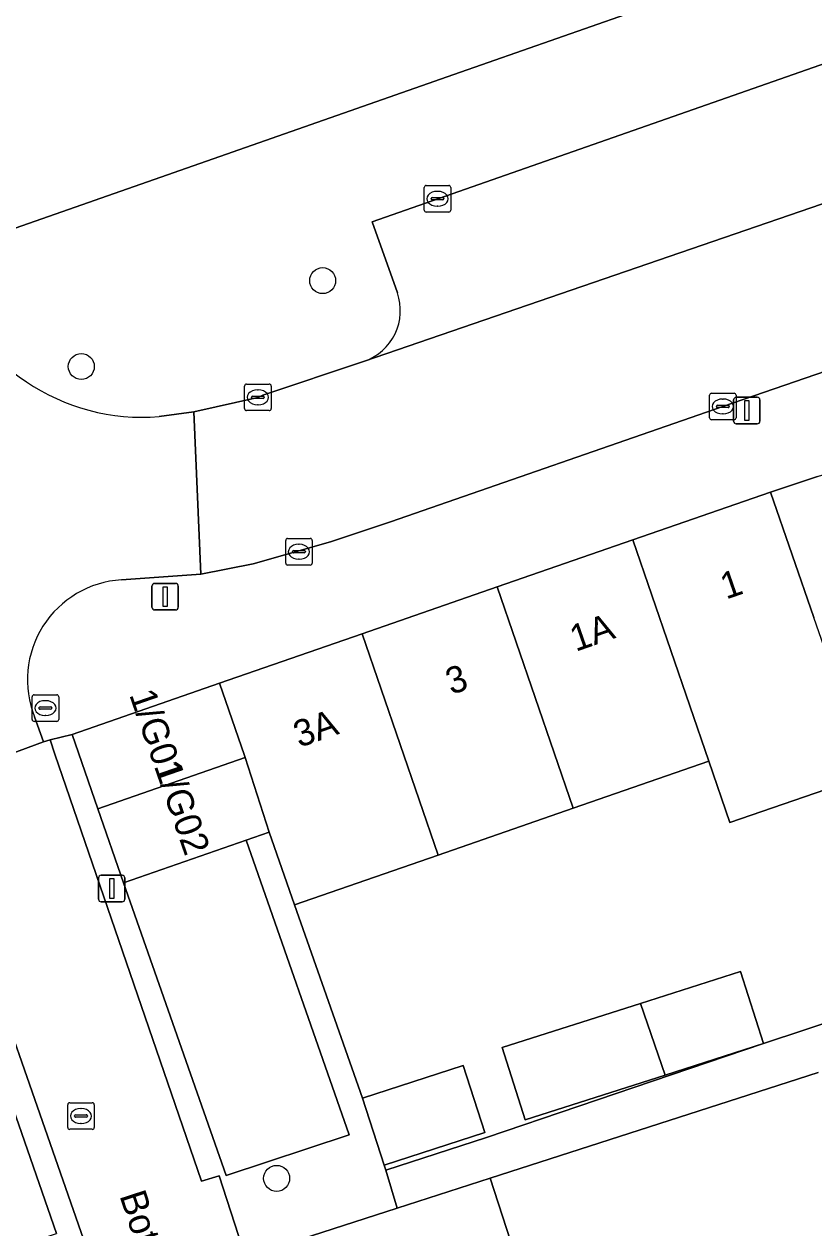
# Model space of a CAD drawing. Extents: x 159371 to 159986, y 382987 to 383597.
# Drawn here: x 159651.04 to 159680.79, y 383270.05 to 383315.4 of the extents above; entities that cross this region are included whole.
import ezdxf

# ---------------------------------------------------------------- set-up
doc = ezdxf.new("R2010")
doc.units = 0
for name, color, linetype in [('IMGEO_Boom', 7, 'Continuous'), ('IMGEO_Brandkraan', 7, 'Continuous'), ('IMGEO_Erf', 7, 'Continuous'), ('IMGEO_Kolk', 7, 'Continuous'), ('IMGEO_Lichtmast', 7, 'Continuous'), ('IMGEO_Muur', 7, 'Continuous'), ('IMGEO_Openbare_ruimte_label', 7, 'Continuous'), ('IMGEO_Pand', 7, 'Continuous'), ('IMGEO_Pand_nummerreeks', 7, 'Continuous'), ('IMGEO_Parkeervlak_open', 7, 'Continuous'), ('IMGEO_Rijbaan_lokaal_open', 7, 'Continuous'), ('IMGEO_Voetpad_open', 7, 'Continuous')]:
    doc.layers.add(name, color=color, linetype=linetype)

msp = doc.modelspace()

# ---------------------------------------------------------------- linework, layer by layer
at = {"layer": 'IMGEO_Boom'}
for centre in [(159662.287, 383305.732), (159653.196, 383302.496), (159660.553, 383271.913)]:
    msp.add_circle(centre, 0.489, dxfattribs=at)
at = {"layer": 'IMGEO_Brandkraan'}
for p, q in [((159651.343, 383289.203), (159651.343, 383290.055)), ((159651.418, 383290.129), (159652.27, 383290.129)), ((159651.831, 383289.909), (159651.856, 383289.909)), ((159652.344, 383290.055), (159652.344, 383289.203)), ((159651.602, 383289.623), (159651.602, 383289.635)), ((159652.04, 383289.586), (159651.642, 383289.586)), ((159651.645, 383289.672), (159652.043, 383289.672)), ((159651.854, 383289.349), (159651.829, 383289.349)), ((159652.086, 383289.635), (159652.086, 383289.623)), ((159652.27, 383289.129), (159651.418, 383289.129))]:
    msp.add_line(p, q, dxfattribs=at)
for points in [[(159651.343, 383289.203), (159651.343, 383290.055)], [(159651.418, 383290.129), (159652.27, 383290.129)], [(159652.344, 383290.055), (159652.344, 383289.203)], [(159652.27, 383289.129), (159651.418, 383289.129)]]:
    msp.add_lwpolyline(points, dxfattribs=at)
for centre, radius, start, end in [((159651.42, 383290.053), 0.0765, 91.552, 178.448), ((159651.42, 383290.053), 0.0765, 91.552, 178.448), ((159652.268, 383290.053), 0.0765, 1.552, 88.448), ((159652.268, 383290.053), 0.0765, 1.552, 88.448), ((159651.642, 383289.632), 0.0403, 85.8775, 175.7526), ((159651.639, 383289.622), 0.0366, 178.938, 274.7102), ((159652.043, 383289.629), 0.043, 264.8664, 352.4533), ((159652.047, 383289.634), 0.0386, 1.7309, 96.639), ((159651.42, 383289.205), 0.0765, 181.552, 268.448), ((159651.42, 383289.205), 0.0765, 181.552, 268.448), ((159652.268, 383289.205), 0.0765, 271.552, 358.448), ((159652.268, 383289.205), 0.0765, 271.552, 358.448)]:
    msp.add_arc(centre, radius, start, end, dxfattribs=at)
for centre, major_axis, ratio, start_param, end_param in [((159651.83, 383289.629), (-0.387, 0.002), 0.722429, 4.712389, 7.853982), ((159651.855, 383289.629), (-0.39, 0.002), 0.717154, 1.570796, 4.712389)]:
    msp.add_ellipse(centre, major_axis=major_axis, ratio=ratio, start_param=start_param, end_param=end_param, dxfattribs=at)
at = {"layer": 'IMGEO_Erf'}
for points in [[(159684.618, 383281.589), (159682.85, 383287.113), (159677.624, 383285.316), (159676.828, 383287.631), (159671.727, 383285.86), (159666.636, 383284.092), (159665.951, 383283.854), (159661.227, 383282.213), (159663.782, 383274.935), (159667.58, 383276.163), (159668.398, 383273.636), (159664.598, 383272.413), (159664.66, 383272.22), (159668.458, 383273.449), (159678.888, 383276.992), (159681.963, 383278.01), (159681.188, 383280.538)], [(159678.888, 383276.992), (159675.184, 383275.807), (159669.914, 383274.121), (159669.044, 383276.839), (159674.255, 383278.506), (159678.019, 383279.71)]]:
    msp.add_lwpolyline(points, close=True, dxfattribs=at)
msp.add_lwpolyline([(159680.943, 383275.903), (159668.593, 383271.927), (159670.285, 383266.696), (159671.945, 383261.564), (159675.94, 383262.86), (159677.608, 383257.706), (159673.612, 383256.411), (159675.276, 383251.267), (159678.166, 383252.203), (159679.832, 383247.063), (159676.935, 383246.124), (159678.66, 383240.777), (159693.217, 383245.576)], dxfattribs=at)
at = {"layer": 'IMGEO_Kolk'}
for p, q in [((159666.186, 383309.316), (159667.038, 383309.316)), ((159666.111, 383308.39), (159666.111, 383309.242)), ((159666.37, 383308.81), (159666.37, 383308.822)), ((159666.413, 383308.859), (159666.811, 383308.859)), ((159666.599, 383309.096), (159666.624, 383309.096)), ((159666.854, 383308.822), (159666.854, 383308.81)), ((159667.112, 383309.242), (159667.112, 383308.39)), ((159666.808, 383308.773), (159666.41, 383308.773)), ((159666.622, 383308.536), (159666.597, 383308.536)), ((159667.038, 383308.316), (159666.186, 383308.316)), ((159659.346, 383300.91), (159659.346, 383301.762)), ((159659.421, 383301.836), (159660.273, 383301.836)), ((159659.834, 383301.616), (159659.859, 383301.616)), ((159660.347, 383301.762), (159660.347, 383300.91)), ((159659.605, 383301.33), (159659.605, 383301.342)), ((159660.043, 383301.293), (159659.645, 383301.293)), ((159659.648, 383301.379), (159660.046, 383301.379)), ((159660.089, 383301.342), (159660.089, 383301.33)), ((159676.857, 383300.566), (159676.857, 383301.418)), ((159676.932, 383301.492), (159677.784, 383301.492)), ((159677.345, 383301.272), (159677.37, 383301.272)), ((159677.858, 383301.418), (159677.858, 383300.566)), ((159660.273, 383300.836), (159659.421, 383300.836)), ((159659.857, 383301.056), (159659.832, 383301.056)), ((159677.116, 383300.986), (159677.116, 383300.998)), ((159677.554, 383300.949), (159677.156, 383300.949)), ((159677.159, 383301.035), (159677.557, 383301.035)), ((159677.368, 383300.712), (159677.343, 383300.712)), ((159677.6, 383300.998), (159677.6, 383300.986)), ((159677.784, 383300.492), (159676.932, 383300.492)), ((159660.893, 383295.093), (159660.893, 383295.945)), ((159660.968, 383296.019), (159661.82, 383296.019)), ((159661.381, 383295.799), (159661.406, 383295.799)), ((159661.894, 383295.945), (159661.894, 383295.093)), ((159661.152, 383295.513), (159661.152, 383295.525)), ((159661.59, 383295.476), (159661.192, 383295.476)), ((159661.195, 383295.562), (159661.593, 383295.562)), ((159661.404, 383295.239), (159661.379, 383295.239)), ((159661.636, 383295.525), (159661.636, 383295.513)), ((159661.82, 383295.019), (159660.968, 383295.019)), ((159652.684, 383273.835), (159652.684, 383274.687)), ((159652.759, 383274.761), (159653.611, 383274.761)), ((159653.172, 383274.541), (159653.197, 383274.541)), ((159653.685, 383274.687), (159653.685, 383273.835)), ((159652.943, 383274.255), (159652.943, 383274.267)), ((159653.381, 383274.218), (159652.983, 383274.218)), ((159652.986, 383274.304), (159653.384, 383274.304)), ((159653.195, 383273.981), (159653.17, 383273.981)), ((159653.427, 383274.267), (159653.427, 383274.255)), ((159653.611, 383273.761), (159652.759, 383273.761))]:
    msp.add_line(p, q, dxfattribs=at)
for points in [[(159666.186, 383309.316), (159667.038, 383309.316)], [(159666.111, 383308.39), (159666.111, 383309.242)], [(159667.112, 383309.242), (159667.112, 383308.39)], [(159667.038, 383308.316), (159666.186, 383308.316)], [(159659.346, 383300.91), (159659.346, 383301.762)], [(159659.421, 383301.836), (159660.273, 383301.836)], [(159660.347, 383301.762), (159660.347, 383300.91)], [(159676.857, 383300.566), (159676.857, 383301.418)], [(159676.932, 383301.492), (159677.784, 383301.492)], [(159677.858, 383301.418), (159677.858, 383300.566)], [(159660.273, 383300.836), (159659.421, 383300.836)], [(159677.784, 383300.492), (159676.932, 383300.492)], [(159660.893, 383295.093), (159660.893, 383295.945)], [(159660.968, 383296.019), (159661.82, 383296.019)], [(159661.894, 383295.945), (159661.894, 383295.093)], [(159661.82, 383295.019), (159660.968, 383295.019)], [(159652.684, 383273.835), (159652.684, 383274.687)], [(159652.759, 383274.761), (159653.611, 383274.761)], [(159653.685, 383274.687), (159653.685, 383273.835)], [(159653.611, 383273.761), (159652.759, 383273.761)]]:
    msp.add_lwpolyline(points, dxfattribs=at)
for centre, radius, start, end in [((159666.188, 383309.24), 0.0765, 91.552, 178.448), ((159666.188, 383309.24), 0.0765, 91.552, 178.448), ((159667.036, 383309.24), 0.0765, 1.552, 88.448), ((159667.036, 383309.24), 0.0765, 1.552, 88.448), ((159666.41, 383308.819), 0.0403, 85.8775, 175.7526), ((159666.407, 383308.809), 0.0366, 178.938, 274.7102), ((159666.811, 383308.816), 0.043, 264.8664, 352.4533), ((159666.815, 383308.821), 0.0386, 1.7309, 96.639), ((159666.188, 383308.392), 0.0765, 181.552, 268.448), ((159666.188, 383308.392), 0.0765, 181.552, 268.448), ((159667.036, 383308.392), 0.0765, 271.552, 358.448), ((159667.036, 383308.392), 0.0765, 271.552, 358.448), ((159659.423, 383301.76), 0.0765, 91.552, 178.448), ((159659.423, 383301.76), 0.0765, 91.552, 178.448), ((159660.271, 383301.76), 0.0765, 1.552, 88.448), ((159660.271, 383301.76), 0.0765, 1.552, 88.448), ((159659.645, 383301.339), 0.0403, 85.8775, 175.7526), ((159659.642, 383301.329), 0.0366, 178.938, 274.7102), ((159660.046, 383301.336), 0.043, 264.8664, 352.4533), ((159660.05, 383301.341), 0.0386, 1.7309, 96.639), ((159676.934, 383301.416), 0.0765, 91.552, 178.448), ((159676.934, 383301.416), 0.0765, 91.552, 178.448), ((159677.782, 383301.416), 0.0765, 1.552, 88.448), ((159677.782, 383301.416), 0.0765, 1.552, 88.448), ((159659.423, 383300.912), 0.0765, 181.552, 268.448), ((159659.423, 383300.912), 0.0765, 181.552, 268.448), ((159660.271, 383300.912), 0.0765, 271.552, 358.448), ((159660.271, 383300.912), 0.0765, 271.552, 358.448), ((159677.156, 383300.995), 0.0403, 85.8775, 175.7526), ((159677.153, 383300.985), 0.0366, 178.938, 274.7102), ((159677.557, 383300.992), 0.043, 264.8664, 352.4533), ((159677.561, 383300.997), 0.0386, 1.7309, 96.639), ((159676.934, 383300.568), 0.0765, 181.552, 268.448), ((159676.934, 383300.568), 0.0765, 181.552, 268.448), ((159677.782, 383300.568), 0.0765, 271.552, 358.448), ((159677.782, 383300.568), 0.0765, 271.552, 358.448), ((159660.97, 383295.943), 0.0765, 91.552, 178.448), ((159660.97, 383295.943), 0.0765, 91.552, 178.448), ((159661.818, 383295.943), 0.0765, 1.552, 88.448), ((159661.818, 383295.943), 0.0765, 1.552, 88.448), ((159661.192, 383295.522), 0.0403, 85.8775, 175.7526), ((159661.189, 383295.512), 0.0366, 178.938, 274.7102), ((159661.593, 383295.519), 0.043, 264.8664, 352.4533), ((159661.597, 383295.524), 0.0386, 1.7309, 96.639), ((159660.97, 383295.095), 0.0765, 181.552, 268.448), ((159660.97, 383295.095), 0.0765, 181.552, 268.448), ((159661.818, 383295.095), 0.0765, 271.552, 358.448), ((159661.818, 383295.095), 0.0765, 271.552, 358.448), ((159652.761, 383274.685), 0.0765, 91.552, 178.448), ((159652.761, 383274.685), 0.0765, 91.552, 178.448), ((159653.609, 383274.685), 0.0765, 1.552, 88.448), ((159653.609, 383274.685), 0.0765, 1.552, 88.448), ((159652.983, 383274.264), 0.0403, 85.8775, 175.7526), ((159652.98, 383274.254), 0.0366, 178.938, 274.7102), ((159653.384, 383274.261), 0.043, 264.8664, 352.4533), ((159653.388, 383274.266), 0.0386, 1.7309, 96.639), ((159652.761, 383273.837), 0.0765, 181.552, 268.448), ((159652.761, 383273.837), 0.0765, 181.552, 268.448), ((159653.609, 383273.837), 0.0765, 271.552, 358.448), ((159653.609, 383273.837), 0.0765, 271.552, 358.448)]:
    msp.add_arc(centre, radius, start, end, dxfattribs=at)
for centre, major_axis, ratio, start_param, end_param in [((159666.598, 383308.816), (-0.387, 0.002), 0.722429, 4.712389, 7.853982), ((159666.623, 383308.816), (-0.39, 0.002), 0.717154, 1.570796, 4.712389), ((159659.833, 383301.336), (-0.387, 0.002), 0.722429, 4.712389, 7.853982), ((159659.858, 383301.336), (-0.39, 0.002), 0.717154, 1.570796, 4.712389), ((159677.344, 383300.992), (-0.387, 0.002), 0.722429, 4.712389, 7.853982), ((159677.369, 383300.992), (-0.39, 0.002), 0.717154, 1.570796, 4.712389), ((159661.38, 383295.519), (-0.387, 0.002), 0.722429, 4.712389, 7.853982), ((159661.405, 383295.519), (-0.39, 0.002), 0.717154, 1.570796, 4.712389), ((159653.171, 383274.261), (-0.387, 0.002), 0.722429, 4.712389, 7.853982), ((159653.196, 383274.261), (-0.39, 0.002), 0.717154, 1.570796, 4.712389)]:
    msp.add_ellipse(centre, major_axis=major_axis, ratio=ratio, start_param=start_param, end_param=end_param, dxfattribs=at)
at = {"layer": 'IMGEO_Lichtmast'}
for p, q in [((159677.766, 383300.437), (159677.766, 383301.237)), ((159677.766, 383301.237), (159677.766, 383300.437)), ((159677.866, 383301.337), (159678.656, 383301.337)), ((159678.656, 383301.337), (159677.866, 383301.337)), ((159678.756, 383301.237), (159678.756, 383300.437)), ((159678.756, 383300.437), (159678.756, 383301.237)), ((159678.656, 383300.337), (159677.866, 383300.337)), ((159677.866, 383300.337), (159678.656, 383300.337)), ((159655.957, 383294.327), (159656.747, 383294.327)), ((159656.747, 383294.327), (159655.957, 383294.327)), ((159655.857, 383293.427), (159655.857, 383294.227)), ((159655.857, 383294.227), (159655.857, 383293.427)), ((159656.847, 383294.227), (159656.847, 383293.427)), ((159656.847, 383293.427), (159656.847, 383294.227)), ((159656.747, 383293.327), (159655.957, 383293.327)), ((159655.957, 383293.327), (159656.747, 383293.327)), ((159653.845, 383282.432), (159653.845, 383283.232)), ((159653.845, 383283.232), (159653.845, 383282.432)), ((159653.945, 383283.332), (159654.735, 383283.332)), ((159654.735, 383283.332), (159653.945, 383283.332)), ((159654.835, 383283.232), (159654.835, 383282.432)), ((159654.835, 383282.432), (159654.835, 383283.232)), ((159654.735, 383282.332), (159653.945, 383282.332)), ((159653.945, 383282.332), (159654.735, 383282.332))]:
    msp.add_line(p, q, dxfattribs=at)
for points in [[(159678.186, 383301.212), (159678.336, 383301.212), (159678.336, 383300.462), (159678.186, 383300.462), (159678.186, 383301.212)], [(159656.277, 383294.202), (159656.427, 383294.202), (159656.427, 383293.452), (159656.277, 383293.452), (159656.277, 383294.202)], [(159654.265, 383283.207), (159654.415, 383283.207), (159654.415, 383282.457), (159654.265, 383282.457), (159654.265, 383283.207)]]:
    msp.add_lwpolyline(points, dxfattribs=at)
for centre, start, end in [((159677.866, 383301.237), 90, 180), ((159677.866, 383301.237), 90, 180), ((159678.656, 383301.237), 0, 90), ((159678.656, 383301.237), 360, 90), ((159677.866, 383300.437), 180, 270), ((159677.866, 383300.437), 180, 270), ((159678.656, 383300.437), 270, 0), ((159678.656, 383300.437), 270, 0), ((159655.957, 383294.227), 90, 180), ((159655.957, 383294.227), 90, 180), ((159656.747, 383294.227), 0, 90), ((159656.747, 383294.227), 360, 90), ((159655.957, 383293.427), 180, 270), ((159655.957, 383293.427), 180, 270), ((159656.747, 383293.427), 270, 0), ((159656.747, 383293.427), 270, 0), ((159653.945, 383283.232), 90, 180), ((159653.945, 383283.232), 90, 180), ((159654.735, 383283.232), 0, 90), ((159654.735, 383283.232), 360, 90), ((159653.945, 383282.432), 180, 270), ((159653.945, 383282.432), 180, 270), ((159654.735, 383282.432), 270, 0), ((159654.735, 383282.432), 270, 0)]:
    msp.add_arc(centre, 0.1, start, end, dxfattribs=at)
at = {"layer": 'IMGEO_Muur'}
msp.add_lwpolyline([(159661.227, 383282.213), (159663.782, 383274.935)], dxfattribs=at)
at = {"layer": 'IMGEO_Pand'}
msp.add_lwpolyline([(159645.886, 383316.734), (159649.218, 383307.194), (159658.161, 383310.326), (159667.221, 383313.499), (159676.282, 383316.672)], dxfattribs=at)
for points in [[(159680.79, 383293.042), (159679.15, 383297.765), (159673.964, 383295.964), (159676.828, 383287.631), (159677.624, 383285.316), (159682.85, 383287.113), (159682.041, 383289.441)], [(159668.862, 383294.193), (159671.727, 383285.86), (159676.828, 383287.631), (159673.964, 383295.964)], [(159668.862, 383294.193), (159663.771, 383292.425), (159666.636, 383284.092), (159671.727, 383285.86)], [(159658.405, 383290.562), (159659.344, 383287.841), (159659.368, 383287.766), (159660.276, 383284.951), (159661.227, 383282.213), (159665.951, 383283.854), (159666.636, 383284.092), (159663.771, 383292.425)], [(159659.368, 383287.766), (159659.344, 383287.841), (159658.405, 383290.562), (159652.848, 383288.632), (159653.818, 383285.838)], [(159660.276, 383284.951), (159659.368, 383287.766), (159653.818, 383285.838), (159654.788, 383283.045), (159659.403, 383284.648)], [(159675.184, 383275.807), (159678.888, 383276.992), (159678.019, 383279.71), (159674.255, 383278.506)], [(159675.184, 383275.807), (159674.255, 383278.506), (159669.044, 383276.839), (159669.914, 383274.121)], [(159667.58, 383276.163), (159663.782, 383274.935), (159664.598, 383272.413), (159668.398, 383273.636)], [(159670.285, 383266.696), (159668.593, 383271.927), (159665.094, 383270.795), (159660.268, 383269.234), (159661.961, 383263.998)]]:
    msp.add_lwpolyline(points, close=True, dxfattribs=at)
at = {"layer": 'IMGEO_Parkeervlak_open'}
for points in [[(159692.313, 383314.752), (159691.347, 383317.482), (159664.149, 383307.952), (159665.099, 383305.268)], [(159663.863, 383302.701), (159694.633, 383313.268)]]:
    msp.add_lwpolyline(points, dxfattribs=at)
for points in [[(159654.788, 383283.045), (159658.649, 383272.016), (159663.288, 383273.551), (159659.403, 383284.648)], [(159643.458, 383279.114), (159647.245, 383268.195), (159652.26, 383269.832), (159648.437, 383280.851), (159648.098, 383280.733)]]:
    msp.add_lwpolyline(points, close=True, dxfattribs=at)
msp.add_arc((159663.202, 383304.6), 2.011, 289.1901, 19.3887, dxfattribs=at)
at = {"layer": 'IMGEO_Rijbaan_lokaal_open'}
for points in [[(159657.704, 383294.673), (159659.67, 383295.06), (159662.587, 383295.897), (159664.842, 383296.641), (159677.362, 383300.995), (159696.805, 383307.682), (159697.322, 383307.856), (159695.321, 383313.515), (159694.923, 383313.368), (159694.633, 383313.268), (159663.863, 383302.701), (159660.039, 383301.419), (159659.847, 383301.335), (159657.432, 383300.795)], [(159647.315, 383286.718), (159647.551, 383286.019), (159654.055, 383267.387), (159653.786, 383267.274), (159659.36, 383250), (159663.852, 383236.075), (159663.364, 383235.901), (159663.772, 383234.65), (159668.65, 383236.234), (159668.26, 383237.434), (159669.446, 383237.835), (159665.513, 383250), (159658.393, 383272.015), (159657.725, 383271.809), (159652.205, 383287.893), (159652.017, 383288.429), (159651.778, 383288.352)]]:
    msp.add_lwpolyline(points, close=True, dxfattribs=at)
for points in [[(159654.709, 383294.462), (159657.704, 383294.673), (159657.432, 383300.795), (159656.133, 383300.609)], [(159646.422, 383289.143), (159647.315, 383286.718), (159651.778, 383288.352), (159651.438, 383289.296)]]:
    msp.add_lwpolyline(points, dxfattribs=at)
for centre, radius, start, end in [((159655.509, 383308.461), 7.877, 197.8383, 274.5442), ((159654.94, 383290.697), 3.772, 93.506, 201.8118)]:
    msp.add_arc(centre, radius, start, end, dxfattribs=at)
at = {"layer": 'IMGEO_Voetpad_open'}
for points in [[(159700.197, 383323.784), (159698.94, 383324.722), (159695.046, 383323.244), (159685.437, 383319.879), (159676.282, 383316.672), (159667.221, 383313.499), (159658.161, 383310.326), (159649.218, 383307.194), (159647.812, 383306.694), (159648.011, 383306.048)], [(159664.149, 383307.952), (159691.347, 383317.482), (159692.313, 383314.752)], [(159665.099, 383305.268), (159664.149, 383307.952)], [(159668.862, 383294.193), (159673.964, 383295.964), (159679.15, 383297.765), (159680.924, 383298.349), (159683.632, 383299.194), (159690.196, 383301.576), (159698.504, 383304.515), (159697.322, 383307.856), (159696.805, 383307.682), (159677.362, 383300.995), (159664.842, 383296.641), (159662.587, 383295.897), (159659.67, 383295.06), (159657.704, 383294.673), (159654.709, 383294.462)], [(159656.133, 383300.609), (159657.432, 383300.795), (159659.847, 383301.335), (159660.039, 383301.419), (159663.863, 383302.701)], [(159680.924, 383298.349), (159679.15, 383297.765), (159680.79, 383293.042)], [(159651.438, 383289.296), (159651.778, 383288.352), (159652.017, 383288.429), (159652.848, 383288.632), (159658.405, 383290.562), (159663.771, 383292.425), (159668.862, 383294.193)], [(159660.268, 383269.234), (159665.094, 383270.795), (159664.66, 383272.22), (159664.598, 383272.413), (159663.782, 383274.935), (159661.227, 383282.213), (159660.276, 383284.951), (159659.403, 383284.648), (159663.288, 383273.551), (159658.649, 383272.016), (159654.788, 383283.045), (159653.818, 383285.838), (159652.848, 383288.632), (159652.017, 383288.429), (159652.205, 383287.893), (159657.725, 383271.809), (159658.393, 383272.015), (159665.513, 383250)], [(159654.055, 383267.387), (159647.551, 383286.019), (159647.315, 383286.718), (159646.153, 383286.308), (159647.125, 383283.52), (159648.098, 383280.733), (159648.437, 383280.851), (159652.26, 383269.832)], [(159681.963, 383278.01), (159678.888, 383276.992), (159668.458, 383273.449), (159664.66, 383272.22), (159665.094, 383270.795), (159668.593, 383271.927), (159680.943, 383275.903)]]:
    msp.add_lwpolyline(points, dxfattribs=at)
for centre, radius, start, end in [((159655.509, 383308.461), 7.877, 197.8383, 274.5442), ((159663.202, 383304.6), 2.011, 289.1901, 19.3887), ((159654.94, 383290.697), 3.772, 93.506, 201.8118)]:
    msp.add_arc(centre, radius, start, end, dxfattribs=at)

# ---------------------------------------------------------------- texts
at = {"layer": 'IMGEO_Openbare_ruimte_label'}
msp.add_text('Botterstraat', height=1, rotation=288.0546, dxfattribs=at).set_placement((159654.628, 383271.265))
at = {"layer": 'IMGEO_Pand_nummerreeks'}
for s, rotation, p in [('1', 19.1482, (159677.48, 383293.713)), ('1A', 19.1488, (159671.815, 383291.746)), ('3', 19.1488, (159667.132, 383290.12)), ('1/G01', 289.1488, (159654.993, 383290.137)), ('3A', 19.1449, (159661.403, 383288.131)), ('1/G02', 289.1488, (159655.925, 383287.454))]:
    msp.add_text(s, height=1, rotation=rotation, dxfattribs=at).set_placement(p)

doc.saveas('drawing.dxf')
